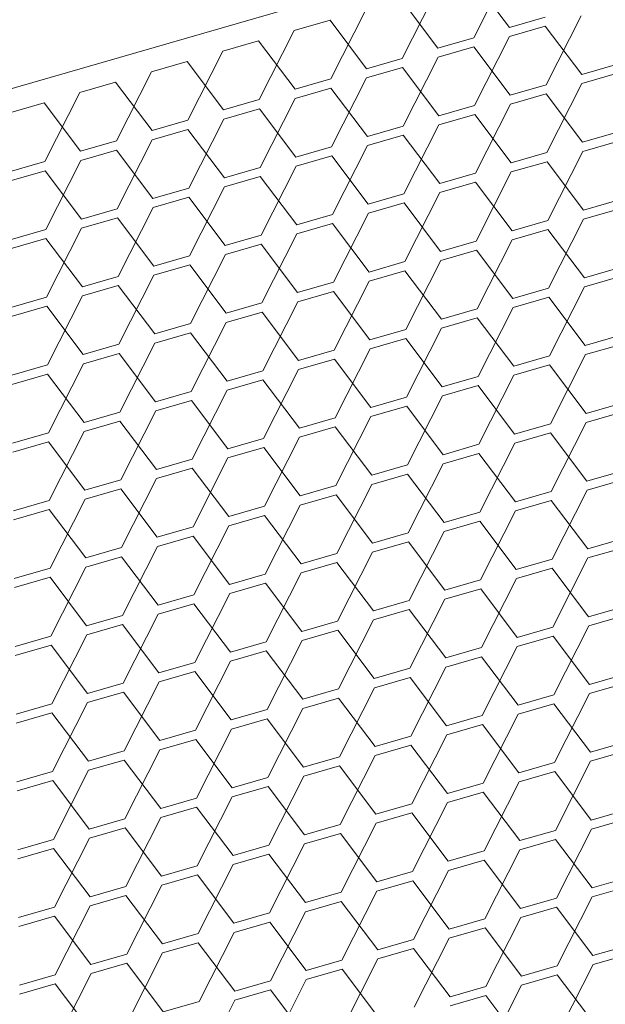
# Model space of a CAD drawing. Header units: millimetres. Extents: x 3925 to 5043, y -86 to 778.
# Tile 350 of 439: x 4987.17 to 4990.8, y 349.83 to 355.95. Entities that reach past the tile are written whole.
import ezdxf

# ---------------------------------------------------------------- set-up
doc = ezdxf.new("R2010")
doc.units = ezdxf.units.MM
doc.header["$LTSCALE"] = 46.255
doc.layers.add('H30K-DUST-FIDXF_CONTINUOUS_LINE', color=7, linetype='CONTINUOUS')

msp = doc.modelspace()

# ---------------------------------------------------------------- linework, layer by layer
at = {"layer": 'H30K-DUST-FIDXF_CONTINUOUS_LINE', "color": 7, "linetype": 'Continuous', "lineweight": 0}
for p, q in [((4944.2692, 343.1334), (5007.5067, 361.4113)), ((4989.9842, 355.8333), (4990.2015, 356.262)), ((4990.2061, 355.8975), (4989.9796, 356.1979)), ((4989.5404, 355.7051), (4989.7577, 356.1337)), ((4989.7623, 355.7692), (4989.5358, 356.0696)), ((4989.0967, 355.5768), (4989.3139, 356.0055)), ((4990.4333, 355.5407), (4990.6506, 355.9693)), ((4989.0921, 355.9413), (4988.8702, 355.8772)), ((4989.3186, 355.6409), (4989.0921, 355.9413)), ((4990.2061, 355.8975), (4990.428, 355.9616)), ((4988.6529, 355.4485), (4988.8702, 355.8772)), ((4990.4287, 355.9052), (4990.2068, 355.8411)), ((4990.6552, 355.6048), (4990.4287, 355.9052)), ((4988.6483, 355.8131), (4988.4264, 355.7489)), ((4988.8748, 355.5127), (4988.6483, 355.8131)), ((4989.7623, 355.7692), (4989.9842, 355.8333)), ((4989.9895, 355.4124), (4990.2068, 355.8411)), ((4988.2091, 355.3203), (4988.4264, 355.7489)), ((4989.9849, 355.7769), (4989.763, 355.7128)), ((4990.2114, 355.4765), (4989.9849, 355.7769)), ((4988.2045, 355.6848), (4987.9826, 355.6207)), ((4988.431, 355.3844), (4988.2045, 355.6848)), ((4989.3186, 355.6409), (4989.5404, 355.7051)), ((4989.5458, 355.2841), (4989.763, 355.7128)), ((4990.6552, 355.6048), (4990.8771, 355.6689)), ((4987.7654, 355.192), (4987.9826, 355.6207)), ((4989.5412, 355.6487), (4989.3193, 355.5845)), ((4989.7677, 355.3483), (4989.5412, 355.6487)), ((4990.8778, 355.6125), (4990.6559, 355.5484)), ((4987.7607, 355.5565), (4987.5388, 355.4924)), ((4987.9872, 355.2561), (4987.7607, 355.5565)), ((4988.8748, 355.5127), (4989.0967, 355.5768)), ((4989.102, 355.1559), (4989.3193, 355.5845)), ((4990.2114, 355.4765), (4990.4333, 355.5407)), ((4990.4386, 355.1197), (4990.6559, 355.5484)), ((4987.3216, 355.0637), (4987.5388, 355.4924)), ((4989.0974, 355.5204), (4988.8755, 355.4563)), ((4989.3239, 355.22), (4989.0974, 355.5204)), ((4990.434, 355.4843), (4990.2121, 355.4201)), ((4990.6605, 355.1839), (4990.434, 355.4843)), ((4987.317, 355.4283), (4987.0951, 355.3641)), ((4987.5435, 355.1279), (4987.317, 355.4283)), ((4988.431, 355.3844), (4988.6529, 355.4485)), ((4988.6582, 355.0276), (4988.8755, 355.4563)), ((4989.9949, 354.9915), (4990.2121, 355.4201)), ((4988.6536, 355.3921), (4988.4317, 355.328)), ((4988.8801, 355.0917), (4988.6536, 355.3921)), ((4989.7677, 355.3483), (4989.9895, 355.4124)), ((4989.9903, 355.356), (4989.7684, 355.2919)), ((4990.2168, 355.0556), (4989.9903, 355.356)), ((4987.9872, 355.2561), (4988.2091, 355.3203)), ((4988.2145, 354.8993), (4988.4317, 355.328)), ((4988.2098, 355.2639), (4987.988, 355.1997)), ((4988.4363, 354.9635), (4988.2098, 355.2639)), ((4989.3239, 355.22), (4989.5458, 355.2841)), ((4989.5511, 354.8632), (4989.7684, 355.2919)), ((4990.6605, 355.1839), (4990.8824, 355.248)), ((4987.5435, 355.1279), (4987.7654, 355.192)), ((4987.7707, 354.7711), (4987.988, 355.1997)), ((4989.5465, 355.2277), (4989.3246, 355.1636)), ((4989.773, 354.9273), (4989.5465, 355.2277)), ((4990.8831, 355.1916), (4990.6612, 355.1275)), ((4987.7661, 355.1356), (4987.5442, 355.0715)), ((4987.9926, 354.8352), (4987.7661, 355.1356)), ((4988.8801, 355.0917), (4989.102, 355.1559)), ((4989.1073, 354.7349), (4989.3246, 355.1636)), ((4990.2168, 355.0556), (4990.4386, 355.1197)), ((4990.444, 354.6988), (4990.6612, 355.1275)), ((4987.0997, 354.9996), (4987.3216, 355.0637)), ((4987.3269, 354.6428), (4987.5442, 355.0715)), ((4989.1027, 355.0995), (4988.8808, 355.0353)), ((4989.3292, 354.7991), (4989.1027, 355.0995)), ((4990.4394, 355.0633), (4990.2175, 354.9992)), ((4990.6659, 354.7629), (4990.4394, 355.0633)), ((4987.3223, 355.0073), (4987.1004, 354.9432)), ((4987.5488, 354.7069), (4987.3223, 355.0073)), ((4988.4363, 354.9635), (4988.6582, 355.0276)), ((4988.6636, 354.6067), (4988.8808, 355.0353)), ((4989.773, 354.9273), (4989.9949, 354.9915)), ((4990.0002, 354.5705), (4990.2175, 354.9992)), ((4988.6589, 354.9712), (4988.4371, 354.9071)), ((4988.8854, 354.6708), (4988.6589, 354.9712)), ((4989.9956, 354.9351), (4989.7737, 354.8709)), ((4990.2221, 354.6347), (4989.9956, 354.9351)), ((4987.9926, 354.8352), (4988.2145, 354.8993)), ((4988.2198, 354.4784), (4988.4371, 354.9071)), ((4989.5564, 354.4423), (4989.7737, 354.8709)), ((4988.2152, 354.8429), (4987.9933, 354.7788)), ((4988.4417, 354.5425), (4988.2152, 354.8429)), ((4989.3292, 354.7991), (4989.5511, 354.8632)), ((4989.5518, 354.8068), (4989.3299, 354.7427)), ((4989.7783, 354.5064), (4989.5518, 354.8068)), ((4990.6659, 354.7629), (4990.8877, 354.8271)), ((4987.5488, 354.7069), (4987.7707, 354.7711)), ((4987.776, 354.3501), (4987.9933, 354.7788)), ((4990.8885, 354.7707), (4990.6666, 354.7065)), ((4987.7714, 354.7147), (4987.5495, 354.6505)), ((4987.9979, 354.4143), (4987.7714, 354.7147)), ((4988.8854, 354.6708), (4989.1073, 354.7349)), ((4989.1127, 354.314), (4989.3299, 354.7427)), ((4990.2221, 354.6347), (4990.444, 354.6988)), ((4990.4493, 354.2779), (4990.6666, 354.7065)), ((4987.105, 354.5787), (4987.3269, 354.6428)), ((4987.3322, 354.2219), (4987.5495, 354.6505)), ((4989.108, 354.6785), (4988.8862, 354.6144)), ((4989.3345, 354.3781), (4989.108, 354.6785)), ((4990.4447, 354.6424), (4990.2228, 354.5783)), ((4990.6712, 354.342), (4990.4447, 354.6424)), ((4987.3276, 354.5864), (4987.1057, 354.5223)), ((4987.5541, 354.286), (4987.3276, 354.5864)), ((4988.4417, 354.5425), (4988.6636, 354.6067)), ((4988.6689, 354.1857), (4988.8862, 354.6144)), ((4989.7783, 354.5064), (4990.0002, 354.5705)), ((4990.0055, 354.1496), (4990.2228, 354.5783)), ((4988.6643, 354.5503), (4988.4424, 354.4861)), ((4988.8908, 354.2499), (4988.6643, 354.5503)), ((4990.0009, 354.5141), (4989.779, 354.45)), ((4990.2274, 354.2137), (4990.0009, 354.5141)), ((4987.9979, 354.4143), (4988.2198, 354.4784)), ((4988.2251, 354.0575), (4988.4424, 354.4861)), ((4989.3345, 354.3781), (4989.5564, 354.4423)), ((4989.5618, 354.0213), (4989.779, 354.45)), ((4988.2205, 354.422), (4987.9986, 354.3579)), ((4988.447, 354.1216), (4988.2205, 354.422)), ((4989.5571, 354.3859), (4989.3353, 354.3218)), ((4989.7836, 354.0855), (4989.5571, 354.3859)), ((4990.6712, 354.342), (4990.8931, 354.4061)), ((4987.5541, 354.286), (4987.776, 354.3501)), ((4987.7813, 353.9292), (4987.9986, 354.3579)), ((4989.118, 353.8931), (4989.3353, 354.3218)), ((4990.8938, 354.3497), (4990.6719, 354.2856)), ((4987.7767, 354.2938), (4987.5548, 354.2296)), ((4988.0032, 353.9933), (4987.7767, 354.2938)), ((4988.8908, 354.2499), (4989.1127, 354.314)), ((4989.1134, 354.2576), (4988.8915, 354.1935)), ((4989.3399, 353.9572), (4989.1134, 354.2576)), ((4990.2274, 354.2137), (4990.4493, 354.2779)), ((4990.4546, 353.8569), (4990.6719, 354.2856)), ((4987.1104, 354.1577), (4987.3322, 354.2219)), ((4987.3376, 353.8009), (4987.5548, 354.2296)), ((4988.6742, 353.7648), (4988.8915, 354.1935)), ((4990.45, 354.2215), (4990.2281, 354.1574)), ((4990.6765, 353.9211), (4990.45, 354.2215)), ((4987.333, 354.1655), (4987.1111, 354.1014)), ((4987.5595, 353.8651), (4987.333, 354.1655)), ((4988.447, 354.1216), (4988.6689, 354.1857)), ((4989.7836, 354.0855), (4990.0055, 354.1496)), ((4990.0109, 353.7287), (4990.2281, 354.1574)), ((4988.6696, 354.1294), (4988.4477, 354.0652)), ((4988.8961, 353.8289), (4988.6696, 354.1294)), ((4990.0062, 354.0932), (4989.7844, 354.0291)), ((4990.2328, 353.7928), (4990.0062, 354.0932)), ((4988.0032, 353.9933), (4988.2251, 354.0575)), ((4988.2304, 353.6366), (4988.4477, 354.0652)), ((4989.3399, 353.9572), (4989.5618, 354.0213)), ((4989.5671, 353.6004), (4989.7844, 354.0291)), ((4988.2258, 354.0011), (4988.0039, 353.937)), ((4988.4523, 353.7007), (4988.2258, 354.0011)), ((4989.5625, 353.965), (4989.3406, 353.9008)), ((4989.789, 353.6645), (4989.5625, 353.965)), ((4990.6765, 353.9211), (4990.8984, 353.9852)), ((4987.5595, 353.8651), (4987.7813, 353.9292)), ((4987.7867, 353.5083), (4988.0039, 353.937)), ((4988.8961, 353.8289), (4989.118, 353.8931)), ((4989.1233, 353.4722), (4989.3406, 353.9008)), ((4990.8991, 353.9288), (4990.6772, 353.8647)), ((4987.7821, 353.8728), (4987.5602, 353.8087)), ((4988.0086, 353.5724), (4987.7821, 353.8728)), ((4989.1187, 353.8367), (4988.8968, 353.7726)), ((4989.3452, 353.5363), (4989.1187, 353.8367)), ((4990.2328, 353.7928), (4990.4546, 353.8569)), ((4990.46, 353.436), (4990.6772, 353.8647)), ((4987.1157, 353.7368), (4987.3376, 353.8009)), ((4987.3429, 353.38), (4987.5602, 353.8087)), ((4988.6796, 353.3439), (4988.8968, 353.7726)), ((4990.4554, 353.8006), (4990.2335, 353.7364)), ((4990.6819, 353.5002), (4990.4554, 353.8006)), ((4987.3383, 353.7446), (4987.1164, 353.6804)), ((4987.5648, 353.4442), (4987.3383, 353.7446)), ((4988.4523, 353.7007), (4988.6742, 353.7648)), ((4988.6749, 353.7084), (4988.453, 353.6443)), ((4988.9014, 353.408), (4988.6749, 353.7084)), ((4989.789, 353.6645), (4990.0109, 353.7287)), ((4990.0162, 353.3078), (4990.2335, 353.7364)), ((4988.2358, 353.2156), (4988.453, 353.6443)), ((4990.0116, 353.6723), (4989.7897, 353.6082)), ((4990.2381, 353.3719), (4990.0116, 353.6723)), ((4988.0086, 353.5724), (4988.2304, 353.6366)), ((4989.3452, 353.5363), (4989.5671, 353.6004)), ((4989.5724, 353.1795), (4989.7897, 353.6082)), ((4988.2312, 353.5802), (4988.0093, 353.516)), ((4988.4577, 353.2798), (4988.2312, 353.5802)), ((4989.5678, 353.544), (4989.3459, 353.4799)), ((4989.7943, 353.2436), (4989.5678, 353.544)), ((4990.6819, 353.5002), (4990.9037, 353.5643)), ((4987.5648, 353.4442), (4987.7867, 353.5083)), ((4987.792, 353.0874), (4988.0093, 353.516)), ((4988.9014, 353.408), (4989.1233, 353.4722)), ((4989.1287, 353.0512), (4989.3459, 353.4799)), ((4990.9045, 353.5079), (4990.6826, 353.4438)), ((4987.7874, 353.4519), (4987.5655, 353.3878)), ((4988.0139, 353.1515), (4987.7874, 353.4519)), ((4989.124, 353.4158), (4988.9022, 353.3516)), ((4989.3505, 353.1154), (4989.124, 353.4158)), ((4990.2381, 353.3719), (4990.46, 353.436)), ((4990.4653, 353.0151), (4990.6826, 353.4438)), ((4987.121, 353.3159), (4987.3429, 353.38)), ((4987.3482, 352.9591), (4987.5655, 353.3878)), ((4988.4577, 353.2798), (4988.6796, 353.3439)), ((4988.6849, 352.923), (4988.9022, 353.3516)), ((4990.4607, 353.3796), (4990.2388, 353.3155)), ((4990.6872, 353.0792), (4990.4607, 353.3796)), ((4987.3436, 353.3236), (4987.1217, 353.2595)), ((4987.5701, 353.0232), (4987.3436, 353.3236)), ((4988.6803, 353.2875), (4988.4584, 353.2234)), ((4988.9068, 352.9871), (4988.6803, 353.2875)), ((4989.7943, 353.2436), (4990.0162, 353.3078)), ((4990.0215, 352.8868), (4990.2388, 353.3155)), ((4988.0139, 353.1515), (4988.2358, 353.2156)), ((4988.2411, 352.7947), (4988.4584, 353.2234)), ((4990.0169, 353.2514), (4989.795, 353.1872)), ((4990.2434, 352.951), (4990.0169, 353.2514)), ((4988.2365, 353.1592), (4988.0146, 353.0951)), ((4988.463, 352.8588), (4988.2365, 353.1592)), ((4989.3505, 353.1154), (4989.5724, 353.1795)), ((4989.5778, 352.7586), (4989.795, 353.1872)), ((4987.7973, 352.6664), (4988.0146, 353.0951)), ((4989.5731, 353.1231), (4989.3513, 353.059)), ((4989.7996, 352.8227), (4989.5731, 353.1231)), ((4990.6872, 353.0792), (4990.9091, 353.1434)), ((4987.5701, 353.0232), (4987.792, 353.0874)), ((4988.9068, 352.9871), (4989.1287, 353.0512)), ((4989.134, 352.6303), (4989.3513, 353.059)), ((4990.9098, 353.087), (4990.6879, 353.0228)), ((4987.7927, 353.031), (4987.5708, 352.9668)), ((4988.0192, 352.7306), (4987.7927, 353.031)), ((4989.1294, 352.9948), (4988.9075, 352.9307)), ((4989.3559, 352.6944), (4989.1294, 352.9948)), ((4990.2434, 352.951), (4990.4653, 353.0151)), ((4990.4706, 352.5942), (4990.6879, 353.0228)), ((4987.1263, 352.895), (4987.3482, 352.9591)), ((4987.3536, 352.5382), (4987.5708, 352.9668)), ((4988.463, 352.8588), (4988.6849, 352.923)), ((4988.6902, 352.502), (4988.9075, 352.9307)), ((4990.466, 352.9587), (4990.2441, 352.8946)), ((4990.6925, 352.6583), (4990.466, 352.9587)), ((4987.3489, 352.9027), (4987.1271, 352.8386)), ((4987.5755, 352.6023), (4987.3489, 352.9027)), ((4988.6856, 352.8666), (4988.4637, 352.8024)), ((4988.9121, 352.5662), (4988.6856, 352.8666)), ((4989.7996, 352.8227), (4990.0215, 352.8868)), ((4990.0269, 352.4659), (4990.2441, 352.8946)), ((4988.0192, 352.7306), (4988.2411, 352.7947)), ((4988.2464, 352.3738), (4988.4637, 352.8024)), ((4990.0222, 352.8304), (4989.8004, 352.7663)), ((4990.2487, 352.53), (4990.0222, 352.8304)), ((4988.2418, 352.7383), (4988.0199, 352.6742)), ((4988.4683, 352.4379), (4988.2418, 352.7383)), ((4989.3559, 352.6944), (4989.5778, 352.7586)), ((4989.5831, 352.3376), (4989.8004, 352.7663)), ((4987.5755, 352.6023), (4987.7973, 352.6664)), ((4987.8027, 352.2455), (4988.0199, 352.6742)), ((4989.5785, 352.7022), (4989.3566, 352.638)), ((4989.805, 352.4018), (4989.5785, 352.7022)), ((4990.6925, 352.6583), (4990.9144, 352.7224)), ((4990.9151, 352.666), (4990.6932, 352.6019)), ((4987.7981, 352.61), (4987.5762, 352.5459)), ((4988.0246, 352.3096), (4987.7981, 352.61)), ((4988.9121, 352.5662), (4989.134, 352.6303)), ((4989.1393, 352.2094), (4989.3566, 352.638)), ((4987.3589, 352.1172), (4987.5762, 352.5459)), ((4989.1347, 352.5739), (4988.9128, 352.5098)), ((4989.3612, 352.2735), (4989.1347, 352.5739)), ((4990.2487, 352.53), (4990.4706, 352.5942)), ((4990.476, 352.1732), (4990.6932, 352.6019)), ((4987.1317, 352.474), (4987.3536, 352.5382)), ((4987.3543, 352.4818), (4987.1324, 352.4176)), ((4987.5808, 352.1814), (4987.3543, 352.4818)), ((4988.4683, 352.4379), (4988.6902, 352.502)), ((4988.6955, 352.0811), (4988.9128, 352.5098)), ((4990.4713, 352.5378), (4990.2495, 352.4736)), ((4990.6978, 352.2374), (4990.4713, 352.5378)), ((4988.6909, 352.4456), (4988.469, 352.3815)), ((4988.9174, 352.1452), (4988.6909, 352.4456)), ((4989.805, 352.4018), (4990.0269, 352.4659)), ((4990.0322, 352.045), (4990.2495, 352.4736)), ((4988.0246, 352.3096), (4988.2464, 352.3738)), ((4988.2518, 351.9528), (4988.469, 352.3815)), ((4990.0276, 352.4095), (4989.8057, 352.3454)), ((4990.2541, 352.1091), (4990.0276, 352.4095)), ((4988.2472, 352.3174), (4988.0253, 352.2532)), ((4988.4737, 352.017), (4988.2472, 352.3174)), ((4989.3612, 352.2735), (4989.5831, 352.3376)), ((4989.5884, 351.9167), (4989.8057, 352.3454)), ((4990.6978, 352.2374), (4990.9197, 352.3015)), ((4987.5808, 352.1814), (4987.8027, 352.2455)), ((4987.808, 351.8246), (4988.0253, 352.2532)), ((4989.5838, 352.2812), (4989.3619, 352.2171)), ((4989.8103, 351.9808), (4989.5838, 352.2812)), ((4990.9204, 352.2451), (4990.6986, 352.181)), ((4987.8034, 352.1891), (4987.5815, 352.125)), ((4988.0299, 351.8887), (4987.8034, 352.1891)), ((4988.9174, 352.1452), (4989.1393, 352.2094)), ((4989.1446, 351.7884), (4989.3619, 352.2171)), ((4990.4813, 351.7523), (4990.6986, 352.181)), ((4987.137, 352.0531), (4987.3589, 352.1172)), ((4987.3642, 351.6963), (4987.5815, 352.125)), ((4989.14, 352.153), (4988.9181, 352.0888)), ((4989.3665, 351.8526), (4989.14, 352.153)), ((4990.2541, 352.1091), (4990.476, 352.1732)), ((4990.4767, 352.1168), (4990.2548, 352.0527)), ((4990.7032, 351.8164), (4990.4767, 352.1168)), ((4987.3596, 352.0608), (4987.1377, 351.9967)), ((4987.5861, 351.7604), (4987.3596, 352.0608)), ((4988.4737, 352.017), (4988.6955, 352.0811)), ((4988.7009, 351.6602), (4988.9181, 352.0888)), ((4988.6963, 352.0247), (4988.4744, 351.9606)), ((4988.9228, 351.7243), (4988.6963, 352.0247)), ((4989.8103, 351.9808), (4990.0322, 352.045)), ((4990.0375, 351.624), (4990.2548, 352.0527)), ((4988.0299, 351.8887), (4988.2518, 351.9528)), ((4988.2571, 351.5319), (4988.4744, 351.9606)), ((4990.0329, 351.9886), (4989.811, 351.9244)), ((4990.2594, 351.6882), (4990.0329, 351.9886)), ((4988.2525, 351.8964), (4988.0306, 351.8323)), ((4988.479, 351.596), (4988.2525, 351.8964)), ((4989.3665, 351.8526), (4989.5884, 351.9167)), ((4989.5937, 351.4958), (4989.811, 351.9244)), ((4990.7032, 351.8164), (4990.9251, 351.8806)), ((4987.5861, 351.7604), (4987.808, 351.8246)), ((4987.8133, 351.4036), (4988.0306, 351.8323)), ((4989.5891, 351.8603), (4989.3672, 351.7962)), ((4989.8156, 351.5599), (4989.5891, 351.8603)), ((4990.9258, 351.8242), (4990.7039, 351.76)), ((4987.8087, 351.7682), (4987.5868, 351.704)), ((4988.0352, 351.4678), (4987.8087, 351.7682)), ((4988.9228, 351.7243), (4989.1446, 351.7884)), ((4989.15, 351.3675), (4989.3672, 351.7962)), ((4990.2594, 351.6882), (4990.4813, 351.7523)), ((4990.4866, 351.3314), (4990.7039, 351.76)), ((4987.1423, 351.6322), (4987.3642, 351.6963)), ((4987.3696, 351.2754), (4987.5868, 351.704)), ((4989.1454, 351.732), (4988.9235, 351.6679)), ((4989.3719, 351.4316), (4989.1454, 351.732)), ((4990.482, 351.6959), (4990.2601, 351.6318)), ((4990.7085, 351.3955), (4990.482, 351.6959)), ((4987.3649, 351.6399), (4987.1431, 351.5758)), ((4987.5914, 351.3395), (4987.3649, 351.6399)), ((4988.479, 351.596), (4988.7009, 351.6602)), ((4988.7062, 351.2392), (4988.9235, 351.6679)), ((4990.0429, 351.2031), (4990.2601, 351.6318)), ((4988.7016, 351.6038), (4988.4797, 351.5396)), ((4988.9281, 351.3034), (4988.7016, 351.6038)), ((4989.8156, 351.5599), (4990.0375, 351.624)), ((4990.0382, 351.5676), (4989.8163, 351.5035)), ((4990.2647, 351.2672), (4990.0382, 351.5676)), ((4988.0352, 351.4678), (4988.2571, 351.5319)), ((4988.2624, 351.111), (4988.4797, 351.5396)), ((4989.5991, 351.0748), (4989.8163, 351.5035)), ((4988.2578, 351.4755), (4988.0359, 351.4114)), ((4988.4843, 351.1751), (4988.2578, 351.4755)), ((4989.3719, 351.4316), (4989.5937, 351.4958)), ((4990.7085, 351.3955), (4990.9304, 351.4596)), ((4987.5914, 351.3395), (4987.8133, 351.4036)), ((4987.8187, 350.9827), (4988.0359, 351.4114)), ((4989.5945, 351.4394), (4989.3726, 351.3752)), ((4989.821, 351.139), (4989.5945, 351.4394)), ((4990.9311, 351.4032), (4990.7092, 351.3391)), ((4987.814, 351.3472), (4987.5922, 351.2831)), ((4988.0405, 351.0468), (4987.814, 351.3472)), ((4988.9281, 351.3034), (4989.15, 351.3675)), ((4989.1553, 350.9466), (4989.3726, 351.3752)), ((4990.2647, 351.2672), (4990.4866, 351.3314)), ((4990.492, 350.9104), (4990.7092, 351.3391)), ((4987.1477, 351.2112), (4987.3696, 351.2754)), ((4987.3749, 350.8544), (4987.5922, 351.2831)), ((4989.1507, 351.3111), (4988.9288, 351.247)), ((4989.3772, 351.0107), (4989.1507, 351.3111)), ((4990.4873, 351.275), (4990.2655, 351.2108)), ((4990.7138, 350.9746), (4990.4873, 351.275)), ((4987.3703, 351.219), (4987.1484, 351.1548)), ((4987.5968, 350.9186), (4987.3703, 351.219)), ((4988.4843, 351.1751), (4988.7062, 351.2392)), ((4988.7115, 350.8183), (4988.9288, 351.247)), ((4989.821, 351.139), (4990.0429, 351.2031)), ((4990.0482, 350.7822), (4990.2655, 351.2108)), ((4988.7069, 351.1828), (4988.485, 351.1187)), ((4988.9334, 350.8824), (4988.7069, 351.1828)), ((4990.0436, 351.1467), (4989.8217, 351.0826)), ((4990.2701, 350.8463), (4990.0436, 351.1467)), ((4988.0405, 351.0468), (4988.2624, 351.111)), ((4988.2678, 350.69), (4988.485, 351.1187)), ((4989.3772, 351.0107), (4989.5991, 351.0748)), ((4989.6044, 350.6539), (4989.8217, 351.0826)), ((4988.2631, 351.0546), (4988.0413, 350.9904)), ((4988.4897, 350.7542), (4988.2631, 351.0546)), ((4989.5998, 351.0184), (4989.3779, 350.9543)), ((4989.8263, 350.718), (4989.5998, 351.0184)), ((4990.7138, 350.9746), (4990.9357, 351.0387)), ((4987.5968, 350.9186), (4987.8187, 350.9827)), ((4987.824, 350.5618), (4988.0413, 350.9904)), ((4989.1606, 350.5256), (4989.3779, 350.9543)), ((4990.9364, 350.9823), (4990.7146, 350.9182)), ((4987.8194, 350.9263), (4987.5975, 350.8622)), ((4988.0459, 350.6259), (4987.8194, 350.9263)), ((4988.9334, 350.8824), (4989.1553, 350.9466)), ((4990.2701, 350.8463), (4990.492, 350.9104)), ((4990.4973, 350.4895), (4990.7146, 350.9182)), ((4987.153, 350.7903), (4987.3749, 350.8544)), ((4987.3802, 350.4335), (4987.5975, 350.8622)), ((4989.156, 350.8902), (4988.9341, 350.826)), ((4989.3825, 350.5898), (4989.156, 350.8902)), ((4990.4927, 350.854), (4990.2708, 350.7899)), ((4990.7192, 350.5536), (4990.4927, 350.854)), ((4987.3756, 350.798), (4987.1537, 350.7339)), ((4987.6021, 350.4976), (4987.3756, 350.798)), ((4988.4897, 350.7542), (4988.7115, 350.8183)), ((4988.7169, 350.3974), (4988.9341, 350.826)), ((4989.8263, 350.718), (4990.0482, 350.7822)), ((4990.0535, 350.3612), (4990.2708, 350.7899)), ((4988.7123, 350.7619), (4988.4904, 350.6978)), ((4988.9388, 350.4615), (4988.7123, 350.7619)), ((4990.0489, 350.7258), (4989.827, 350.6616)), ((4990.2754, 350.4254), (4990.0489, 350.7258)), ((4988.0459, 350.6259), (4988.2678, 350.69)), ((4988.2731, 350.2691), (4988.4904, 350.6978)), ((4989.3825, 350.5898), (4989.6044, 350.6539)), ((4989.6097, 350.233), (4989.827, 350.6616)), ((4988.2685, 350.6336), (4988.0466, 350.5695)), ((4988.495, 350.3332), (4988.2685, 350.6336)), ((4989.6051, 350.5975), (4989.3832, 350.5334)), ((4989.8316, 350.2971), (4989.6051, 350.5975)), ((4990.7192, 350.5536), (4990.9411, 350.6178)), ((4987.6021, 350.4976), (4987.824, 350.5618)), ((4987.8293, 350.1408), (4988.0466, 350.5695)), ((4988.9388, 350.4615), (4989.1606, 350.5256)), ((4989.166, 350.1047), (4989.3832, 350.5334)), ((4990.9418, 350.5614), (4990.7199, 350.4972)), ((4987.8247, 350.5054), (4987.6028, 350.4412)), ((4988.0512, 350.205), (4987.8247, 350.5054)), ((4989.1614, 350.4692), (4988.9395, 350.4051)), ((4989.3879, 350.1688), (4989.1614, 350.4692)), ((4990.2754, 350.4254), (4990.4973, 350.4895)), ((4990.5026, 350.0686), (4990.7199, 350.4972)), ((4987.1583, 350.3694), (4987.3802, 350.4335)), ((4987.3856, 350.0126), (4987.6028, 350.4412)), ((4988.7222, 349.9764), (4988.9395, 350.4051)), ((4990.498, 350.4331), (4990.2761, 350.369)), ((4990.7245, 350.1327), (4990.498, 350.4331)), ((4987.3809, 350.3771), (4987.159, 350.313)), ((4987.6074, 350.0767), (4987.3809, 350.3771)), ((4988.495, 350.3332), (4988.7169, 350.3974)), ((4988.7176, 350.341), (4988.4957, 350.2768)), ((4988.9441, 350.0406), (4988.7176, 350.341)), ((4989.8316, 350.2971), (4990.0535, 350.3612)), ((4990.0588, 349.9403), (4990.2761, 350.369)), ((4990.0542, 350.3048), (4989.8323, 350.2407)), ((4990.2807, 350.0044), (4990.0542, 350.3048)), ((4988.0512, 350.205), (4988.2731, 350.2691)), ((4988.2784, 349.8482), (4988.4957, 350.2768)), ((4989.3879, 350.1688), (4989.6097, 350.233)), ((4989.6151, 349.812), (4989.8323, 350.2407)), ((4988.2738, 350.2127), (4988.0519, 350.1486)), ((4988.5003, 349.9123), (4988.2738, 350.2127)), ((4989.6105, 350.1766), (4989.3886, 350.1125)), ((4989.837, 349.8762), (4989.6105, 350.1766)), ((4990.7245, 350.1327), (4990.9464, 350.1968)), ((4987.6074, 350.0767), (4987.8293, 350.1408)), ((4987.8347, 349.7199), (4988.0519, 350.1486)), ((4988.9441, 350.0406), (4989.166, 350.1047)), ((4989.1713, 349.6838), (4989.3886, 350.1125)), ((4990.9471, 350.1405), (4990.7252, 350.0763)), ((4987.83, 350.0845), (4987.6082, 350.0203)), ((4988.0565, 349.784), (4987.83, 350.0845)), ((4989.1667, 350.0483), (4988.9448, 349.9842)), ((4989.3932, 349.7479), (4989.1667, 350.0483)), ((4990.2807, 350.0044), (4990.5026, 350.0686)), ((4990.5079, 349.6476), (4990.7252, 350.0763)), ((4987.1637, 349.9484), (4987.3856, 350.0126)), ((4987.3909, 349.5916), (4987.6082, 350.0203)), ((4988.5003, 349.9123), (4988.7222, 349.9764)), ((4988.7275, 349.5555), (4988.9448, 349.9842)), ((4990.5033, 350.0122), (4990.2814, 349.9481)), ((4990.7298, 349.7118), (4990.5033, 350.0122)), ((4987.3863, 349.9562), (4987.1644, 349.8921)), ((4987.6128, 349.6558), (4987.3863, 349.9562)), ((4988.7229, 349.9201), (4988.501, 349.8559)), ((4988.9494, 349.6196), (4988.7229, 349.9201)), ((4989.837, 349.8762), (4990.0588, 349.9403)), ((4990.0642, 349.5194), (4990.2814, 349.9481)), ((4988.2838, 349.4273), (4988.501, 349.8559)), ((4990.0596, 349.8839), (4989.8377, 349.8198)), ((4990.2861, 349.5835), (4990.0596, 349.8839)), ((4988.0565, 349.784), (4988.2784, 349.8482))]:
    msp.add_line(p, q, dxfattribs=at)

doc.saveas('drawing.dxf')
